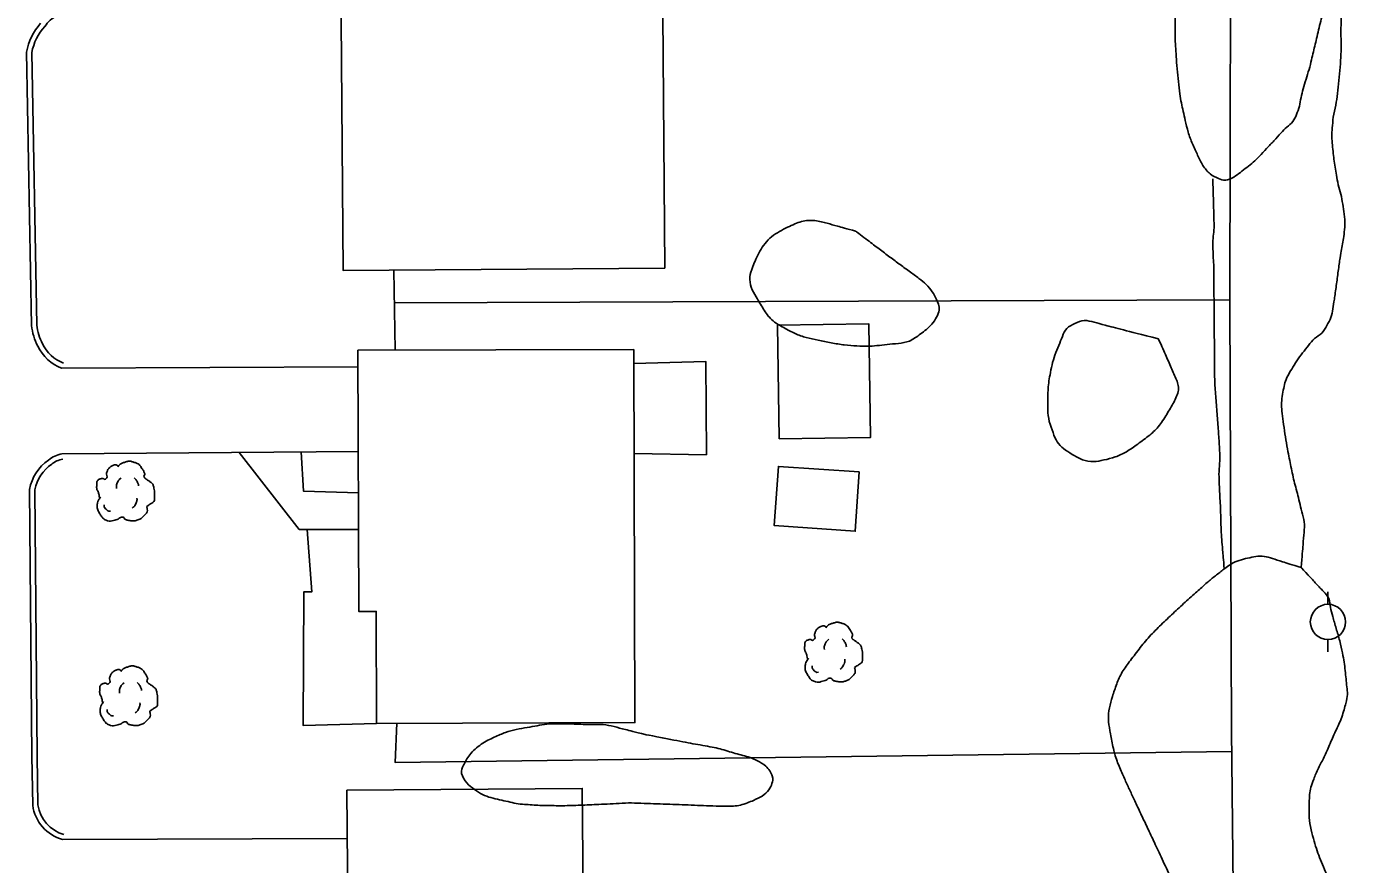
# Model space of a CAD drawing. Extents: x 2145380 to 2157287, y 139568 to 149130.
# Drawn here: x 2150217.5 to 2150367.7, y 145760.9 to 145856.2 of the extents above; entities that cross this region are included whole.
import ezdxf

# ---------------------------------------------------------------- set-up
doc = ezdxf.new("R2010")
doc.units = 0
for name, color, linetype in [('TOPO_Asphalt', 7, 'Continuous'), ('TOPO_Building', 7, 'Continuous'), ('TOPO_Concrete', 7, 'Continuous'), ('TOPO_Curb Back', 7, 'Continuous'), ('TOPO_Fence', 7, 'Continuous'), ('TOPO_Power Pole', 7, 'Continuous'), ('TOPO_Sidewalk', 7, 'Continuous'), ('TOPO_Tree', 7, 'Continuous'), ('TOPO_Tree Line', 7, 'Continuous')]:
    doc.layers.add(name, color=color, linetype=linetype)

# ---------------------------------------------------------------- blocks, each defined once
blk = doc.blocks.new('POWPOL')
at = {"layer": 'TOPO_Power Pole'}
for p, q in [((0, 10.16), (0, 17.34)), ((0, -10.16), (0, -17.34))]:
    blk.add_line(p, q, dxfattribs=at)
blk.add_circle((0, 0), 10.16, dxfattribs=at)
blk = doc.blocks.new('TREE')
at = {"layer": 'TOPO_Tree'}
for points in [[(-14.07, -0.4), (-14.17, 0.5), (-14.37, 1.38), (-14.6, 2.25), (-14.84, 3.17), (-15.47, 3.96), (-15.66, 4.9), (-15.8, 5.59), (-15.71, 6.31), (-15.66, 7.01), (-15.6, 7.91), (-15.72, 8.8), (-15.13, 9.66), (-14.62, 10.42), (-13.76, 10.49), (-13.02, 10.72), (-12.18, 10.98), (-11.06, 10), (-10.37, 10.72), (-9.4, 11.74), (-10.29, 13.28), (-9.84, 14.42), (-9.56, 15.15), (-9.32, 15.89), (-8.78, 16.54), (-8.18, 17.26), (-7.5, 17.68), (-6.67, 18.13), (-6.14, 18.41), (-5.61, 18.61), (-5.08, 18.66), (-4.55, 18.71), (-4.02, 18.54), (-3.49, 18.13)], [(-3.49, 17.6), (-3.07, 18.27), (-2.58, 18.8), (-1.9, 19.19), (-1.05, 19.68), (-0.19, 19.96), (0.74, 20.24), (1.62, 20.51), (2.51, 20.82), (3.39, 20.77), (4.1, 20.73), (4.8, 20.47), (5.51, 20.24), (6.43, 19.95), (7.32, 19.73), (8.15, 19.19), (9.36, 18.4), (10.02, 17.21), (10.8, 16.01), (11.24, 15.33), (11.58, 14.62), (11.86, 13.89), (12.17, 13.08), (11.37, 12.02), (11.86, 11.25), (12, 11.03), (12.18, 10.86), (12.39, 10.72), (12.91, 10.35), (13.45, 10.02), (13.97, 9.66), (14.7, 9.16), (15.41, 8.68), (16.09, 8.07), (16.7, 7.53), (16.93, 6.73), (17.15, 5.95), (17.59, 4.38), (17.71, 2.77), (17.68, 1.19), (17.65, -0.25), (17.83, -2.22), (16.62, -3.04), (15.47, -3.83), (14.31, -4.58), (13.16, -5.35)], [(-4.21, 5.09), (-4.46, 6.09), (-4.3, 7.21), (-3.84, 8.21), (-3.33, 9.34), (-2.71, 10.27), (-1.64, 10.97)], [(5.89, 11.15), (6.5, 10.68), (6.96, 10.17), (7.36, 9.5), (7.93, 8.56), (8.31, 7.6), (8.46, 6.56)], [(13.16, -5.34), (13.25, -5.81), (13.36, -6.28), (13.45, -6.75), (13.76, -8.52), (12.24, -10.03), (10.8, -11.51), (9.98, -12.34), (9.13, -12.77), (8.15, -13.1), (5.97, -13.83), (3.32, -13.56), (1.27, -13.1), (0.49, -12.92), (-0.06, -11.44), (-0.84, -11.51), (-2.04, -11.61), (-3.28, -12.78), (-4.55, -13.1), (-6.06, -13.47), (-7.77, -14.03), (-9.31, -13.62), (-11.36, -13.09), (-12.84, -11.41), (-14.07, -9.39), (-15.32, -7.35), (-15.61, -5.13), (-15.13, -3.04), (-14.87, -1.89), (-13.91, -0.75), (-13.54, 0.13)], [(-11.38, -4.46), (-11.47, -5.41), (-11.03, -6.32), (-10.09, -7.22), (-9.3, -7.97), (-8.49, -8.26), (-7.7, -8.14)], [(4.79, -6.29), (5.71, -5.66), (6.3, -4.92), (6.81, -3.91), (7.36, -2.81), (7.63, -1.7), (7.54, -0.6)]]:
    blk.add_open_spline(points, degree=3, dxfattribs=at)

msp = doc.modelspace()

# ---------------------------------------------------------------- linework, layer by layer
at = {"layer": 'TOPO_Asphalt'}
for p, q in [((2150221.49, 145817.36), (2150255.19, 145817.5)), ((2150221.53, 145807.6), (2150255.22, 145807.89)), ((2150221.59, 145763.77), (2150253.96, 145763.9))]:
    msp.add_line(p, q, dxfattribs=at)
at = {"layer": 'TOPO_Building'}
for points in [[(2150290.07, 145828.73), (2150253.49, 145828.46), (2150253.17, 145871.18), (2150273.45, 145871.33), (2150273.56, 145857.47), (2150289.85, 145857.59)], [(2150302.89, 145822.24), (2150313.26, 145822.39), (2150313.45, 145809.48), (2150303.08, 145809.33)], [(2150286.53, 145819.48), (2150286.66, 145777.06), (2150257.3, 145776.97), (2150257.26, 145789.7), (2150255.27, 145789.7), (2150255.18, 145819.39)], [(2150312.17, 145805.55), (2150302.97, 145806.18), (2150302.51, 145799.45), (2150311.71, 145798.81)], [(2150254.28, 145725), (2150253.92, 145769.37), (2150280.68, 145769.59), (2150280.8, 145753.96), (2150290.43, 145754.04), (2150290.66, 145725.29)]]:
    msp.add_lwpolyline(points, close=True, dxfattribs=at)
at = {"layer": 'TOPO_Concrete'}
for points in [[(2150286.54, 145817.89), (2150294.73, 145818.1), (2150294.8, 145807.51), (2150286.57, 145807.65)], [(2150249.41, 145799), (2150249.93, 145791.91), (2150249.03, 145791.93), (2150248.95, 145776.72), (2150257.3, 145776.97)]]:
    msp.add_lwpolyline(points, dxfattribs=at)
at = {"layer": 'TOPO_Curb Back'}
for points in [[(2150218.06, 145822.21), (2150217.49, 145853.28)], [(2150218.66, 145822.25), (2150218.09, 145853.23)], [(2150218.2, 145767.67), (2150218.11, 145773.23), (2150217.85, 145803.58)], [(2150218.8, 145767.71), (2150218.71, 145773.23), (2150218.46, 145803.53)]]:
    msp.add_lwpolyline(points, dxfattribs=at)
for centre, radius, start, end in [((2150224.15, 145852.05), 6.77, 138.215, 169.5471), ((2150224.15, 145852.05), 6.17, 137.7661, 168.9993), ((2150222.35, 145854.47), 3.26, 115.2353, 148.0712), ((2150224.67, 145822.96), 6.65, 186.5347, 207.8051), ((2150224.67, 145822.96), 6.06, 186.8025, 207.8929), ((2150223.32, 145822.07), 4.45, 205.7802, 248.6914), ((2150223.32, 145822.06), 5.05, 205.906, 248.6934), ((2150222.82, 145802.73), 5.04, 123.976, 170.3295), ((2150221.96, 145804.63), 3, 98.2987, 130.6966), ((2150221.96, 145804.63), 2.4, 98.2935, 131.5343), ((2150222.82, 145802.73), 4.44, 123.5098, 169.6604), ((2150222.86, 145768.29), 4.7, 187.6998, 254.3598), ((2150222.86, 145768.29), 4.1, 188.182, 254.3589)]:
    msp.add_arc(centre, radius, start, end, dxfattribs=at)
at = {"layer": 'TOPO_Fence'}
for p, q in [((2150259.24, 145828.5), (2150259.42, 145819.4)), ((2150259.31, 145824.77), (2150354.3, 145825.13))]:
    msp.add_line(p, q, dxfattribs=at)
for points in [[(2150254.88, 145725), (2150254.91, 145722.16), (2150355.04, 145722.73), (2150354.49, 145776.25), (2150354.29, 145824.85), (2150354.4, 145879.06), (2150354.5, 145932.13), (2150353.27, 145980.05), (2150354.05, 146032.39), (2150253.84, 146032.68), (2150253.82, 146036.88)], [(2150259.58, 145776.98), (2150259.4, 145772.53), (2150354.51, 145773.78)]]:
    msp.add_lwpolyline(points, dxfattribs=at)
at = {"layer": 'TOPO_Sidewalk'}
for points in [[(2150241.69, 145807.78), (2150248.51, 145799), (2150255.24, 145799.02)], [(2150248.73, 145807.84), (2150248.99, 145803.36), (2150255.23, 145803.2)]]:
    msp.add_lwpolyline(points, dxfattribs=at)
at = {"layer": 'TOPO_Tree'}
for points in [[(2150362.41, 145794.68), (2150362.52, 145796.02), (2150362.63, 145797.37), (2150362.74, 145798.71), (2150362.83, 145799.88), (2150362.48, 145801.03), (2150362.21, 145802.17), (2150361.99, 145803.12), (2150361.71, 145804.04), (2150361.5, 145804.98), (2150361.29, 145805.92), (2150361.1, 145806.87), (2150360.92, 145807.82), (2150360.65, 145809.2), (2150360.46, 145810.59), (2150360.28, 145811.99), (2150360.16, 145812.94), (2150360.2, 145813.91), (2150360.38, 145814.86), (2150360.54, 145815.7), (2150360.87, 145816.47), (2150361.31, 145817.21), (2150361.9, 145818.2), (2150362.57, 145819.08), (2150363.25, 145819.96), (2150363.88, 145820.76), (2150364.81, 145821.28), (2150365.33, 145822.19), (2150365.84, 145823.1), (2150366.02, 145824.1), (2150366.17, 145825.1), (2150366.41, 145826.74), (2150366.61, 145828.38), (2150366.85, 145830.01), (2150366.98, 145830.85), (2150367.16, 145831.68), (2150367.27, 145832.52), (2150367.43, 145833.67), (2150367.32, 145834.87), (2150367.13, 145836.02), (2150366.94, 145837.13), (2150366.61, 145838.2), (2150366.42, 145839.31), (2150366.27, 145840.2), (2150366.13, 145841.09), (2150366.03, 145841.99), (2150365.93, 145842.95), (2150365.88, 145843.93), (2150365.96, 145844.89), (2150366.07, 145846.24), (2150366.44, 145847.57), (2150366.58, 145848.92), (2150366.74, 145850.43), (2150366.89, 145851.94), (2150366.94, 145853.45), (2150366.98, 145854.37), (2150366.91, 145855.29), (2150366.94, 145856.21), (2150366.98, 145857.88), (2150367.28, 145859.56), (2150367.28, 145861.24), (2150367.29, 145862.53), (2150367.04, 145863.82), (2150367.05, 145865.12), (2150367.05, 145866.37), (2150367.06, 145867.63), (2150367.06, 145868.88)], [(2150353.66, 145794.53), (2150353.57, 145795.64), (2150353.47, 145796.75), (2150353.38, 145797.86), (2150353.29, 145798.98), (2150353.29, 145800.1), (2150353.24, 145801.22), (2150353.2, 145802.28), (2150353.13, 145803.34), (2150353.09, 145804.4), (2150353.04, 145805.61), (2150353.19, 145806.82), (2150353.13, 145808.03), (2150353.09, 145808.91), (2150353.03, 145809.8), (2150352.96, 145810.68), (2150352.88, 145811.68), (2150352.8, 145812.68), (2150352.73, 145813.69), (2150352.66, 145814.65), (2150352.58, 145815.61), (2150352.57, 145816.57), (2150352.56, 145817.81), (2150352.55, 145819.04), (2150352.54, 145820.28), (2150352.53, 145821.42), (2150352.52, 145822.57), (2150352.51, 145823.72), (2150352.5, 145825.19), (2150352.49, 145826.66), (2150352.48, 145828.13), (2150352.48, 145829.13), (2150352.39, 145830.12), (2150352.38, 145831.12), (2150352.37, 145832.1), (2150352.52, 145833.07), (2150352.5, 145834.05), (2150352.45, 145835.66), (2150352.41, 145837.27), (2150352.37, 145838.88)]]:
    msp.add_open_spline(points, degree=3, dxfattribs=at)
at = {"layer": 'TOPO_Tree Line'}
for points in [[(2150337.85, 145943.97), (2150336.98, 145943.2), (2150336.11, 145942.43), (2150335.25, 145941.66), (2150334.35, 145940.86), (2150332.85, 145941.56), (2150331.65, 145941.52), (2150329.16, 145941.44), (2150326.67, 145941.4), (2150324.18, 145941.3), (2150322.03, 145941.21), (2150319.88, 145941.01), (2150317.73, 145940.91), (2150315.58, 145940.81), (2150313.43, 145940.73), (2150311.28, 145940.64), (2150308.79, 145940.53), (2150306.3, 145940.41), (2150303.81, 145940.28), (2150302.72, 145940.22), (2150301.64, 145940.09), (2150300.56, 145939.99), (2150299.29, 145939.86), (2150298.02, 145939.72), (2150296.75, 145939.54), (2150295.67, 145939.38), (2150294.62, 145939.11), (2150293.57, 145938.8), (2150292.72, 145938.55), (2150291.89, 145938.25), (2150291.04, 145937.99), (2150290.23, 145937.74), (2150289.4, 145937.55), (2150288.58, 145937.31), (2150287.47, 145936.98), (2150286.47, 145936.43), (2150285.48, 145935.74), (2150284.09, 145934.76), (2150283.04, 145933.56), (2150282.19, 145932.08), (2150281.4, 145930.7), (2150280.76, 145929.31), (2150280.51, 145927.79), (2150280.32, 145926.64), (2150280.14, 145925.49), (2150279.99, 145924.33), (2150279.71, 145922.13), (2150279.41, 145919.93), (2150279.17, 145917.72), (2150278.93, 145915.44), (2150278.71, 145913.17), (2150278.48, 145910.89), (2150278.34, 145909.4), (2150278.18, 145907.91), (2150278.09, 145906.41), (2150278.02, 145905.19), (2150278.05, 145903.97), (2150278.07, 145902.74), (2150278.07, 145901.9), (2150278.1, 145901.05), (2150278.11, 145900.2), (2150278.11, 145898.49), (2150278.08, 145896.78), (2150278.02, 145895.08), (2150277.99, 145893.99), (2150277.93, 145892.91), (2150277.88, 145891.83), (2150277.83, 145890.86), (2150277.75, 145889.89), (2150277.7, 145888.93), (2150277.63, 145887.48), (2150277.78, 145886.04), (2150278.22, 145884.62), (2150278.78, 145882.84), (2150279.41, 145881.18), (2150280.07, 145879.48), (2150280.54, 145878.28), (2150281.03, 145877.09), (2150281.52, 145875.9), (2150281.98, 145874.77), (2150282.43, 145873.69), (2150283.15, 145872.65), (2150283.87, 145871.62), (2150285.01, 145871.02), (2150286.16, 145870.62), (2150287.34, 145870.21), (2150288.52, 145869.82), (2150289.72, 145869.48), (2150290.69, 145869.21), (2150291.66, 145868.96), (2150292.63, 145868.68), (2150293.89, 145868.33), (2150295.12, 145867.88), (2150296.4, 145867.52), (2150297.25, 145867.28), (2150298.14, 145867.2), (2150299.02, 145867.1), (2150300.51, 145866.93), (2150302.02, 145866.8), (2150303.5, 145866.98), (2150304.78, 145867.13), (2150306.04, 145867.44), (2150307.29, 145867.8), (2150309, 145868.29), (2150310.66, 145868.9), (2150312.37, 145869.36), (2150314.2, 145869.87), (2150316.06, 145870.32), (2150317.92, 145870.74), (2150320.31, 145871.28), (2150322.78, 145871.45), (2150325.15, 145872.08), (2150327.05, 145872.58), (2150328.92, 145873.17), (2150330.81, 145873.7), (2150332.83, 145874.27), (2150334.79, 145875.11), (2150336.88, 145875.34), (2150337.98, 145875.46), (2150339.09, 145875.5), (2150340.19, 145875.59), (2150341.18, 145875.67), (2150342.17, 145875.75), (2150343.16, 145875.83), (2150344.01, 145875.9), (2150344.87, 145875.97), (2150345.72, 145875.98), (2150346.77, 145875.98), (2150347.57, 145874.82), (2150347.99, 145873.79), (2150348.38, 145872.84), (2150348.52, 145871.88), (2150348.52, 145870.9), (2150348.54, 145869.23), (2150348.57, 145867.56), (2150348.48, 145865.89), (2150348.41, 145864.51), (2150348.3, 145863.13), (2150348.24, 145861.75), (2150348.15, 145859.88), (2150348.08, 145858.02), (2150348.07, 145856.16), (2150348.06, 145855.05), (2150348.13, 145853.95), (2150348.2, 145852.84), (2150348.3, 145851.38), (2150348.45, 145849.93), (2150348.64, 145848.47), (2150348.77, 145847.5), (2150349, 145846.54), (2150349.22, 145845.58), (2150349.54, 145844.17), (2150350.02, 145842.86), (2150350.66, 145841.51), (2150351.18, 145840.4), (2150352.03, 145839.34), (2150353.04, 145838.89), (2150353.76, 145838.57), (2150354.8, 145839.07), (2150355.48, 145839.6), (2150356.24, 145840.18), (2150356.97, 145840.74), (2150357.63, 145841.42), (2150358.48, 145842.31), (2150359.31, 145843.21), (2150360.14, 145844.12), (2150360.74, 145844.78), (2150361.54, 145845.33), (2150361.87, 145846.18), (2150362.24, 145847.13), (2150362.37, 145848.12), (2150362.64, 145849.08), (2150362.95, 145850.2), (2150363.32, 145851.3), (2150363.59, 145852.43), (2150363.8, 145853.31), (2150364.01, 145854.18), (2150364.21, 145855.05), (2150364.45, 145856.05), (2150364.69, 145857.04), (2150364.93, 145858.04), (2150365.12, 145858.86), (2150365.21, 145859.7), (2150365.37, 145860.52), (2150365.71, 145862.22), (2150366.05, 145863.92), (2150366.39, 145865.62), (2150366.61, 145866.71), (2150366.84, 145867.79), (2150367.06, 145868.88), (2150367.36, 145870.37), (2150367.53, 145871.89), (2150367.57, 145873.41), (2150367.61, 145875.06), (2150367.61, 145876.71), (2150367.59, 145878.36), (2150367.58, 145879.85), (2150367.56, 145881.33), (2150367.52, 145882.82), (2150367.48, 145884.24), (2150367.4, 145885.65), (2150367.29, 145887.07), (2150367.21, 145888.26), (2150367.08, 145889.45), (2150366.92, 145890.64), (2150366.79, 145891.53), (2150366.64, 145892.41), (2150366.46, 145893.29), (2150366.18, 145894.71), (2150365.91, 145896.12), (2150365.56, 145897.52), (2150365.3, 145898.56), (2150365.03, 145899.59), (2150364.77, 145900.63), (2150364.41, 145902.04), (2150364.01, 145903.43), (2150363.73, 145904.86), (2150363.45, 145906.28), (2150363.39, 145907.73), (2150363.25, 145909.17), (2150363.16, 145910.06), (2150363.07, 145910.95), (2150362.99, 145911.85), (2150362.9, 145912.81), (2150362.84, 145913.78), (2150362.79, 145914.74), (2150362.72, 145916.13), (2150362.67, 145917.53), (2150362.63, 145918.92), (2150362.59, 145920.07), (2150362.61, 145921.22), (2150362.58, 145922.38), (2150362.54, 145924.12), (2150362.5, 145925.87), (2150362.22, 145927.59), (2150362.02, 145928.82), (2150361.77, 145930.03), (2150361.53, 145931.25), (2150361.28, 145932.57), (2150361.01, 145933.88), (2150360.73, 145935.2), (2150360.42, 145936.69), (2150359.82, 145938.08), (2150359.18, 145939.48), (2150358.83, 145940.26), (2150358.37, 145940.94), (2150357.78, 145941.59), (2150356.84, 145942.61), (2150355.79, 145943.42), (2150354.55, 145943.99), (2150353.69, 145944.39), (2150352.83, 145944.7), (2150351.92, 145944.93), (2150350.65, 145945.27), (2150349.37, 145945.51), (2150348.09, 145945.75), (2150345.85, 145946.16), (2150343.2, 145947.31), (2150341.27, 145946.1), (2150340.13, 145945.39), (2150338.99, 145944.68), (2150337.85, 145943.97)], [(2150311.76, 145832.93), (2150311.76, 145832.93), (2150313.01, 145831.98), (2150314.26, 145831.03), (2150315.52, 145830.09), (2150316.67, 145829.22), (2150317.84, 145828.39), (2150319, 145827.52), (2150319.8, 145826.91), (2150320.52, 145826.02), (2150320.92, 145825.23), (2150321.51, 145824.06), (2150320.49, 145822.23), (2150319.12, 145821.23), (2150317.87, 145820.31), (2150316.63, 145820.17), (2150315.29, 145820.03), (2150314.18, 145819.91), (2150313.07, 145819.81), (2150311.97, 145819.88), (2150310.47, 145819.97), (2150308.98, 145820.22), (2150307.49, 145820.54), (2150306.13, 145820.82), (2150304.88, 145821.23), (2150303.61, 145821.94), (2150302.14, 145822.77), (2150301.25, 145824.08), (2150300.41, 145825.52), (2150299.84, 145826.5), (2150299.62, 145827.76), (2150300.02, 145828.77), (2150300.77, 145830.68), (2150302.09, 145832.41), (2150304.11, 145833.41), (2150305.58, 145834.12), (2150307.13, 145834.2), (2150308.57, 145833.81), (2150309.63, 145833.51), (2150310.7, 145833.22), (2150311.76, 145832.93)], [(2150346.19, 145820.67), (2150346.19, 145820.67), (2150346.83, 145819.22), (2150347.47, 145817.77), (2150348.11, 145816.32), (2150348.66, 145815.07), (2150348.03, 145813.6), (2150347.26, 145812.33), (2150346.31, 145810.76), (2150345.26, 145809.76), (2150343.79, 145808.7), (2150342.56, 145807.81), (2150341.28, 145807.21), (2150339.96, 145806.91), (2150338.82, 145806.65), (2150337.52, 145806.86), (2150336.37, 145807.57), (2150335.35, 145808.2), (2150334.62, 145808.93), (2150334.21, 145810), (2150333.72, 145811.3), (2150333.57, 145812.61), (2150333.6, 145813.93), (2150333.63, 145814.81), (2150333.69, 145815.68), (2150333.85, 145816.55), (2150334.06, 145817.73), (2150334.4, 145818.84), (2150334.86, 145819.97), (2150335.25, 145820.94), (2150335.69, 145821.97), (2150336.67, 145822.41), (2150337.73, 145822.9), (2150338.9, 145822.55), (2150339.96, 145822.28), (2150342.04, 145821.74), (2150344.11, 145821.21), (2150346.19, 145820.67)], [(2150362.41, 145794.68), (2150361.31, 145795.03), (2150360.21, 145795.37), (2150359.11, 145795.72), (2150358.23, 145796), (2150357.24, 145795.97), (2150356.33, 145795.76), (2150355.37, 145795.53), (2150354.45, 145795.14), (2150353.66, 145794.53), (2150352.65, 145793.76), (2150351.7, 145792.98), (2150350.77, 145792.14), (2150349.37, 145790.9), (2150348.01, 145789.65), (2150346.66, 145788.35), (2150345.3, 145787.04), (2150344.12, 145785.62), (2150342.96, 145784.08), (2150342.02, 145782.84), (2150341.41, 145781.47), (2150340.95, 145779.99), (2150340.56, 145778.75), (2150340.43, 145777.44), (2150340.65, 145776.21), (2150340.95, 145774.56), (2150341.35, 145772.87), (2150342.05, 145771.32), (2150342.59, 145770.11), (2150343.13, 145768.92), (2150343.69, 145767.73), (2150344.46, 145766.1), (2150345.24, 145764.47), (2150346, 145762.83), (2150346.97, 145760.76), (2150347.92, 145758.68), (2150348.88, 145756.61), (2150349.41, 145755.46), (2150349.97, 145754.32), (2150350.53, 145753.18), (2150351.43, 145751.34), (2150352.55, 145749.66), (2150353.89, 145748.03), (2150354.79, 145746.95), (2150355.91, 145746.31), (2150357.16, 145745.58), (2150357.99, 145745.09), (2150358.91, 145744.67), (2150359.75, 145744.72), (2150360.68, 145744.78), (2150361.57, 145745.41), (2150362.41, 145746.16), (2150364.27, 145747.8), (2150365.38, 145749.32), (2150366.47, 145751.47), (2150367.01, 145752.53), (2150367.46, 145753.6), (2150367.32, 145754.66), (2150367.21, 145755.5), (2150366.94, 145756.34), (2150366.58, 145757.17), (2150366.06, 145758.4), (2150365.44, 145759.49), (2150364.93, 145760.68), (2150364.5, 145761.72), (2150364.13, 145762.75), (2150363.81, 145763.85), (2150363.41, 145765.23), (2150363.28, 145766.64), (2150363.33, 145768.03), (2150363.35, 145768.87), (2150363.48, 145769.72), (2150363.8, 145770.54), (2150364.35, 145771.92), (2150365.04, 145773.14), (2150365.61, 145774.47), (2150366.31, 145776.09), (2150367.08, 145777.66), (2150367.51, 145779.39), (2150367.73, 145780.25), (2150367.59, 145781.14), (2150367.51, 145782.01), (2150367.41, 145782.97), (2150367.32, 145783.94), (2150367.12, 145784.9), (2150366.81, 145786.36), (2150366.39, 145787.76), (2150365.98, 145789.19), (2150365.71, 145790.13), (2150365.64, 145791.22), (2150364.98, 145791.93), (2150364.12, 145792.85), (2150363.27, 145793.76), (2150362.41, 145794.68), (2150362.41, 145794.68)], [(2150287.83, 145775.71), (2150286.65, 145776), (2150285.48, 145776.3), (2150284.3, 145776.6), (2150283.05, 145776.91), (2150281.73, 145776.81), (2150280.45, 145776.87), (2150279.55, 145776.91), (2150278.65, 145776.94), (2150277.76, 145776.93), (2150276.65, 145776.92), (2150275.55, 145776.7), (2150274.45, 145776.51), (2150273.17, 145776.3), (2150271.96, 145775.99), (2150270.73, 145775.42), (2150269.18, 145774.71), (2150267.76, 145773.39), (2150267.15, 145772.14), (2150266.78, 145771.38), (2150267.52, 145770.09), (2150268.41, 145769.48), (2150269.35, 145768.83), (2150270.28, 145768.52), (2150271.3, 145768.29), (2150272.24, 145768.08), (2150273.16, 145767.84), (2150274.11, 145767.77), (2150274.98, 145767.7), (2150275.85, 145767.64), (2150276.73, 145767.63), (2150277.71, 145767.62), (2150278.7, 145767.61), (2150279.69, 145767.64), (2150280.73, 145767.68), (2150281.76, 145767.73), (2150282.8, 145767.77), (2150284.19, 145767.82), (2150285.58, 145767.95), (2150286.97, 145767.91), (2150288.43, 145767.86), (2150289.89, 145767.8), (2150291.35, 145767.75), (2150292.73, 145767.7), (2150294.11, 145767.64), (2150295.49, 145767.59), (2150297.09, 145767.53), (2150298.67, 145767.58), (2150300.25, 145768.27), (2150301.15, 145768.65), (2150302.01, 145769.43), (2150302.23, 145770.13), (2150302.47, 145770.91), (2150301.55, 145772.25), (2150300.58, 145772.72), (2150299.76, 145773.13), (2150298.93, 145773.33), (2150298.08, 145773.56), (2150297.21, 145773.81), (2150296.35, 145774.09), (2150295.47, 145774.27), (2150294.37, 145774.48), (2150293.26, 145774.66), (2150292.16, 145774.87), (2150290.72, 145775.15), (2150289.27, 145775.43), (2150287.83, 145775.71), (2150287.83, 145775.71)]]:
    msp.add_open_spline(points, degree=3, dxfattribs=at)

# ---------------------------------------------------------------- block references
at = {"layer": 'TOPO_Power Pole', "xscale": 0.19685000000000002, "yscale": 0.19685000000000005}
msp.add_blockref('POWPOL', (2150365.45, 145788.51), dxfattribs=at)
at = {"layer": 'TOPO_Tree', "xscale": 0.19685000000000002, "yscale": 0.19685000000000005}
for p in [(2150228.57, 145802.69), (2150309.05, 145784.38), (2150228.91, 145779.42)]:
    msp.add_blockref('TREE', p, dxfattribs=at)

doc.saveas('drawing.dxf')
